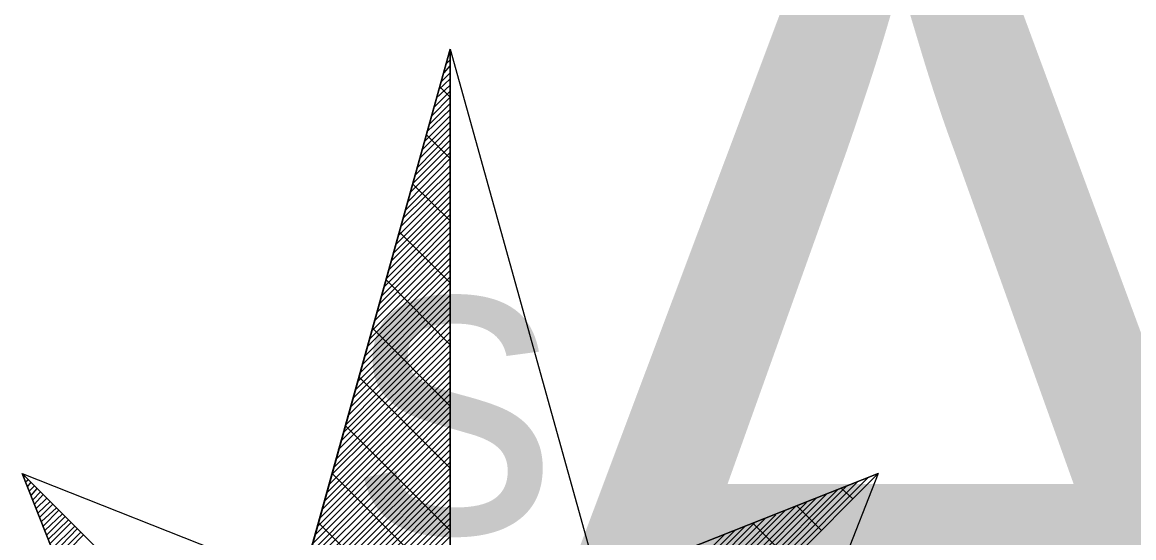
# Model space of a CAD drawing. Extents: x -729889 to -691139, y -995431 to -974354.
# Drawn here: x -725500.681 to -725498.471, y -978388.557 to -978387.532 of the extents above; entities that cross this region are included whole.
import ezdxf

# ---------------------------------------------------------------- set-up
doc = ezdxf.new("R2010")
doc.units = 0
doc.layers.add('Atributy', color=7, linetype='Continuous')
doc.layers.add('Světelný bod se zemním svítidlem', color=7, linetype='Continuous')

# ---------------------------------------------------------------- blocks, each defined once
blk = doc.blocks.new('Světlo')
at = {"layer": 'Světelný bod se zemním svítidlem'}
for p, q in [((-0.3687, 0.3687), (0, 1.6939)), ((0, 1.6939), (-0.3687, 0.3687)), ((-0.2957, 0.6313), (0, 1.6939)), ((-0.0035, 1.6817), (0, 1.6852)), ((0, 1.6939), (0.3687, 0.3687)), ((0, 0), (0, 1.6939)), ((0, 1.6939), (0.2957, 0.6313)), ((0, 1.6939), (0, -1.3043)), ((-0.0122, 1.647), (0, 1.6609)), ((-0.0087, 1.6643), (0, 1.673)), ((-0.0226, 1.6139), (0, 1.6348)), ((-0.0174, 1.6296), (0, 1.647)), ((-0.0278, 1.5965), (0, 1.6226)), ((0, 1.5983), (-0.0209, 1.6191)), ((-0.0365, 1.5617), (0, 1.5983)), ((-0.0313, 1.5791), (0, 1.6104)), ((-0.047, 1.5287), (0, 1.5739)), ((-0.0417, 1.5443), (0, 1.5861)), ((-0.0557, 1.4939), (0, 1.5496)), ((-0.0504, 1.5113), (0, 1.5617)), ((-0.0643, 1.4591), (0, 1.5252)), ((-0.0609, 1.4765), (0, 1.5374)), ((-0.0696, 1.4435), (0, 1.513)), ((0, 1.4765), (-0.047, 1.5235)), ((-0.08, 1.4087), (0, 1.4887)), ((-0.0748, 1.4261), (0, 1.5009)), ((-0.0887, 1.3739), (0, 1.4626)), ((-0.0835, 1.3913), (0, 1.4765)), ((-0.0991, 1.3409), (0, 1.4383)), ((-0.0939, 1.3583), (0, 1.4504)), ((-0.1078, 1.3061), (0, 1.4139)), ((-0.1026, 1.3235), (0, 1.4261)), ((0, 1.353), (-0.0748, 1.4261)), ((-0.113, 1.2887), (0, 1.4017)), ((-0.1217, 1.2557), (0, 1.3774)), ((-0.1165, 1.273), (0, 1.3896)), ((-0.1322, 1.2209), (0, 1.353)), ((-0.127, 1.2383), (0, 1.3652)), ((-0.1409, 1.1878), (0, 1.3287)), ((-0.1357, 1.2035), (0, 1.3409)), ((0, 1.2296), (-0.1009, 1.3304)), ((-0.1513, 1.153), (0, 1.3043)), ((-0.1461, 1.1704), (0, 1.3165)), ((-0.1548, 1.1357), (0, 1.2904)), ((-0.1652, 1.1026), (0, 1.2661)), ((-0.16, 1.1183), (0, 1.2783)), ((-0.1739, 1.0678), (0, 1.2417)), ((-0.1687, 1.0852), (0, 1.2539)), ((-0.1843, 1.033), (0, 1.2174)), ((-0.1791, 1.0504), (0, 1.2296)), ((0, 1.1061), (-0.127, 1.2348)), ((-0.193, 1), (0, 1.193)), ((-0.1878, 1.0174), (0, 1.2052)), ((-0.1983, 0.9826), (0, 1.1809)), ((-0.207, 0.9478), (0, 1.1565)), ((-0.2035, 0.9652), (0, 1.1687)), ((-0.2174, 0.9148), (0, 1.1322)), ((-0.2122, 0.9322), (0, 1.1443)), ((0, 0.9843), (-0.1548, 1.1391)), ((-0.2261, 0.88), (0, 1.1061)), ((-0.2226, 0.8974), (0, 1.1183)), ((-0.2313, 0.8626), (0, 1.0939)), ((-0.24, 0.8296), (0, 1.0696)), ((-0.2365, 0.847), (0, 1.0817)), ((-0.2504, 0.7948), (0, 1.0452)), ((-0.2452, 0.8122), (0, 1.0574)), ((0, 0.8609), (-0.1809, 1.0417)), ((0, 1.0522), (0, 1.0504)), ((-0.2591, 0.7617), (0, 1.0209)), ((-0.2557, 0.7774), (0, 1.033)), ((-0.2696, 0.727), (0, 0.9965)), ((-0.2643, 0.7443), (0, 1.0087)), ((-0.2783, 0.6922), (0, 0.9722)), ((-0.2748, 0.7096), (0, 0.9843)), ((-0.2835, 0.6765), (0, 0.96)), ((-0.2922, 0.6417), (0, 0.9339)), ((-0.2887, 0.6591), (0, 0.9461)), ((0, 0.7374), (-0.2087, 0.9461)), ((-0.3026, 0.607), (0, 0.9096)), ((-0.2974, 0.6243), (0, 0.9217)), ((-0.3113, 0.5739), (0, 0.8852)), ((-0.3078, 0.5913), (0, 0.8974)), ((-0.3165, 0.5565), (0, 0.873)), ((-0.3687, 0.3687), (-0.8504, 0.8504)), ((-0.8504, 0.8504), (-0.6209, 0.2696)), ((-0.6209, 0.2696), (-0.8504, 0.8504)), ((-0.8504, 0.8504), (-0.2957, 0.6313)), ((-0.3687, 0.3687), (-0.8504, 0.8504)), ((-0.847, 0.8435), (-0.8452, 0.8452)), ((-0.327, 0.5217), (0, 0.8487)), ((-0.3217, 0.5391), (0, 0.8609)), ((0, 0.6157), (-0.2348, 0.8504)), ((0.8504, 0.8504), (0.2957, 0.6313)), ((0.2957, 0.6313), (0.8504, 0.8504)), ((0.367, 0.3791), (0.8296, 0.8417)), ((0.3687, 0.3687), (0.8504, 0.8504)), ((0.8504, 0.8504), (0.3687, 0.3687)), ((0.8504, 0.8504), (0.6209, 0.2696)), ((-0.8435, 0.8348), (-0.8383, 0.8383)), ((-0.84, 0.8243), (-0.833, 0.833)), ((-0.8365, 0.8157), (-0.8261, 0.8261)), ((-0.833, 0.807), (-0.8209, 0.8209)), ((-0.3357, 0.4887), (0, 0.8243)), ((-0.3304, 0.5061), (0, 0.8365)), ((0.3583, 0.407), (0.7687, 0.8174)), ((0.3617, 0.3983), (0.7878, 0.8261)), ((0.3635, 0.3878), (0.8087, 0.833)), ((0.8, 0.8), (0.7774, 0.8209)), ((-0.8296, 0.7983), (-0.8139, 0.8139)), ((-0.8261, 0.7896), (-0.8087, 0.8087)), ((-0.8226, 0.7809), (-0.8017, 0.8017)), ((-0.3443, 0.4539), (0, 0.8)), ((-0.3409, 0.4713), (0, 0.8122)), ((0.353, 0.4261), (0.727, 0.8017)), ((0.3548, 0.4174), (0.7478, 0.8104)), ((-0.8191, 0.7722), (-0.7948, 0.7948)), ((-0.8157, 0.7635), (-0.7896, 0.7896)), ((-0.8122, 0.7548), (-0.7826, 0.7826)), ((-0.8087, 0.7461), (-0.7774, 0.7774)), ((-0.3548, 0.4209), (0, 0.7739)), ((-0.3496, 0.4365), (0, 0.7878)), ((0.3443, 0.4557), (0.6661, 0.7774)), ((0.3478, 0.4452), (0.687, 0.7861)), ((0.3496, 0.4365), (0.7078, 0.793)), ((0.7374, 0.7374), (0.6887, 0.7861)), ((-0.8052, 0.7374), (-0.7704, 0.7704)), ((-0.8017, 0.7287), (-0.7652, 0.7652)), ((-0.7983, 0.72), (-0.7583, 0.7583)), ((-0.7948, 0.7113), (-0.753, 0.753)), ((-0.36, 0.4035), (0, 0.7617)), ((0, 0.4922), (-0.2626, 0.753)), ((0.3374, 0.4852), (0.6052, 0.753)), ((0.3391, 0.4748), (0.6261, 0.7617)), ((0.3426, 0.4643), (0.647, 0.7687)), ((0.6765, 0.6765), (0.6017, 0.7513)), ((-0.7913, 0.7009), (-0.7461, 0.7461)), ((-0.7878, 0.6922), (-0.7409, 0.7409)), ((-0.7843, 0.6835), (-0.7339, 0.7339)), ((-0.3687, 0.3687), (0, 0.7374)), ((-0.3635, 0.3861), (0, 0.7496)), ((0.3322, 0.5043), (0.5652, 0.7374)), ((0.3339, 0.4939), (0.5861, 0.7461)), ((-0.7809, 0.6748), (-0.7287, 0.7287)), ((-0.3635, 0.3635), (0, 0.7252)), ((0.3287, 0.513), (0.5443, 0.7287))]:
    blk.add_line(p, q, dxfattribs=at)
blk.add_text('s', height=0.6087, dxfattribs=at).set_placement((-0.1939, 0.7324))

msp = doc.modelspace()

# ---------------------------------------------------------------- block references
at = {"layer": 'Světelný bod se zemním svítidlem', "xscale": 1.0005800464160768, "yscale": 1.0005800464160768}
msp.add_blockref('Světlo', (-725499.83, -978389.28), dxfattribs=at)

# ---------------------------------------------------------------- texts
at = {"layer": 'Atributy'}
msp.add_text('A-0205', height=2, dxfattribs=at).set_placement((-725499.83, -978389.2465))

doc.saveas('drawing.dxf')
